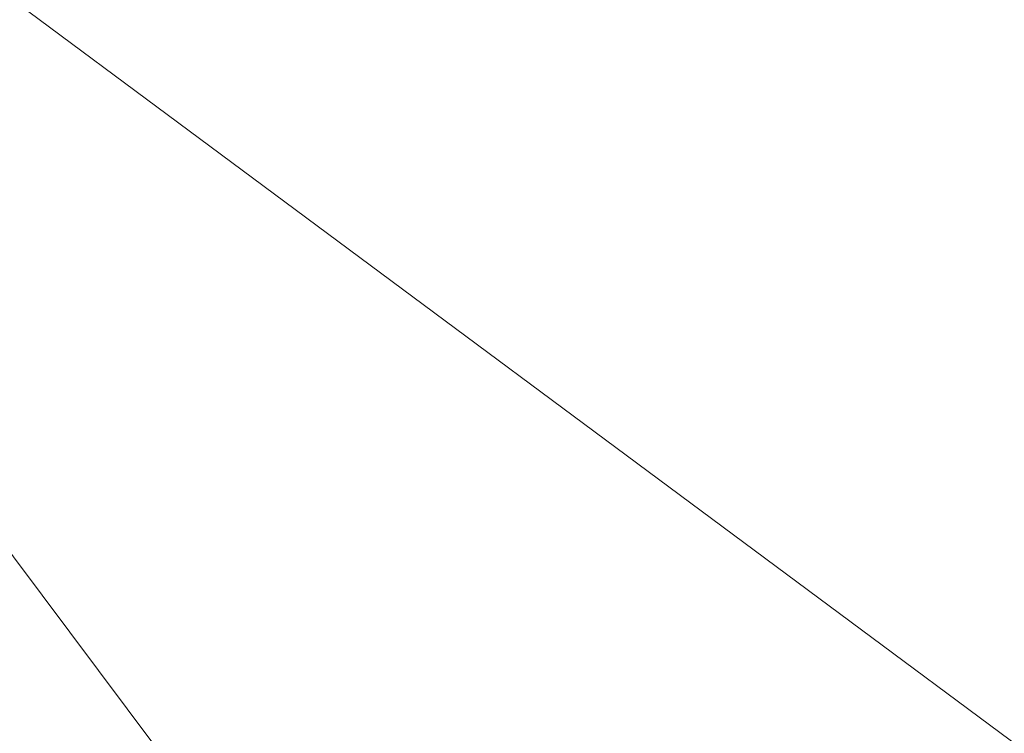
# Model space of a CAD drawing. Header units: millimetres. Extents: x -430348 to -225823, y -86243 to 5084.
# Tile 685 of 1056: x -358406 to -356309, y -2560 to -1040. Entities that reach past the tile are written whole.
import ezdxf

# ---------------------------------------------------------------- set-up
doc = ezdxf.new("R2010")
doc.units = ezdxf.units.MM
doc.layers.add('A-ROOF', color=132, linetype='Continuous', lineweight=9)

msp = doc.modelspace()

# ---------------------------------------------------------------- meshes
at = {"layer": 'A-ROOF'}
mesh = msp.add_polyface(dxfattribs=at)
corners = [(-360412.7, 480.5, 63357.6), (-361590.3, -6521.1, 63357.6), (-357333, -3637.3, 65907.6)]
mesh.append_faces([[corners[k] for k in face] for face in [(1, 2, 0)]])
mesh = msp.add_polyface(dxfattribs=at)
corners = [(-361590.3, -6521.1, 63257.6), (-360412.7, 480.5, 63257.6), (-357333, -3637.3, 65807.6)]
mesh.append_faces([[corners[k] for k in face] for face in [(1, 2, 0)]])
mesh = msp.add_polyface(dxfattribs=at)
corners = [(-360412.7, 480.5, 63257.6), (-360412.7, 480.5, 63357.6), (-335956.2, -3632.8, 63357.6), (-335956.2, -3632.8, 63257.6)]
mesh.append_faces([[corners[k] for k in face] for face in [(2, 3, 0, 1)]])
mesh = msp.add_polyface(dxfattribs=at)
corners = [(-335956.2, -3632.8, 63357.6), (-360412.7, 480.5, 63357.6), (-357333, -3637.3, 65907.6), (-355277.9, -3983, 65907.6), (-355180.4, -3403.2, 65485.3), (-354376.7, -3538.4, 65485.3), (-354474.2, -4118.1, 65907.6), (-343029.9, -6043, 65907.6), (-342932.4, -5463.2, 65485.3), (-342128.7, -5598.4, 65485.3), (-342226.2, -6178.1, 65907.6), (-340055.7, -6543.2, 65907.6)]
mesh.append_faces([[corners[k] for k in face] for face in [(4, 1, 2, 3)]], dxfattribs={"vtx0": -1})
mesh.append_faces([[corners[k] for k in face] for face in [(1, 4, 5, 0)]], dxfattribs={"vtx0": -1, "vtx2": -1})
mesh.append_faces([[corners[k] for k in face] for face in [(11, 0, 9, 10), (7, 8, 5, 6)]], dxfattribs={"vtx1": -1})
mesh.append_faces([[corners[k] for k in face] for face in [(8, 9, 0, 5)]], dxfattribs={"vtx1": -1, "vtx2": -1, "vtx3": -1})
mesh = msp.add_polyface(dxfattribs=at)
corners = [(-360412.7, 480.5, 63257.6), (-335956.2, -3632.8, 63257.6), (-340055.7, -6543.2, 65807.6), (-342226.2, -6178.1, 65807.6), (-342128.7, -5598.4, 65385.3), (-342932.4, -5463.2, 65385.3), (-343029.9, -6043, 65807.6), (-354474.2, -4118.1, 65807.6), (-354376.7, -3538.4, 65385.3), (-355180.4, -3403.2, 65385.3), (-355277.9, -3983, 65807.6), (-357333, -3637.3, 65807.6)]
mesh.append_faces([[corners[k] for k in face] for face in [(4, 1, 2, 3), (8, 5, 6, 7)]], dxfattribs={"vtx0": -1})
mesh.append_faces([[corners[k] for k in face] for face in [(1, 4, 5, 8)]], dxfattribs={"vtx0": -1, "vtx2": -1, "vtx3": -1})
mesh.append_faces([[corners[k] for k in face] for face in [(11, 0, 9, 10)]], dxfattribs={"vtx1": -1})
mesh.append_faces([[corners[k] for k in face] for face in [(8, 9, 0, 1)]], dxfattribs={"vtx1": -1, "vtx3": -1})

doc.saveas('drawing.dxf')
